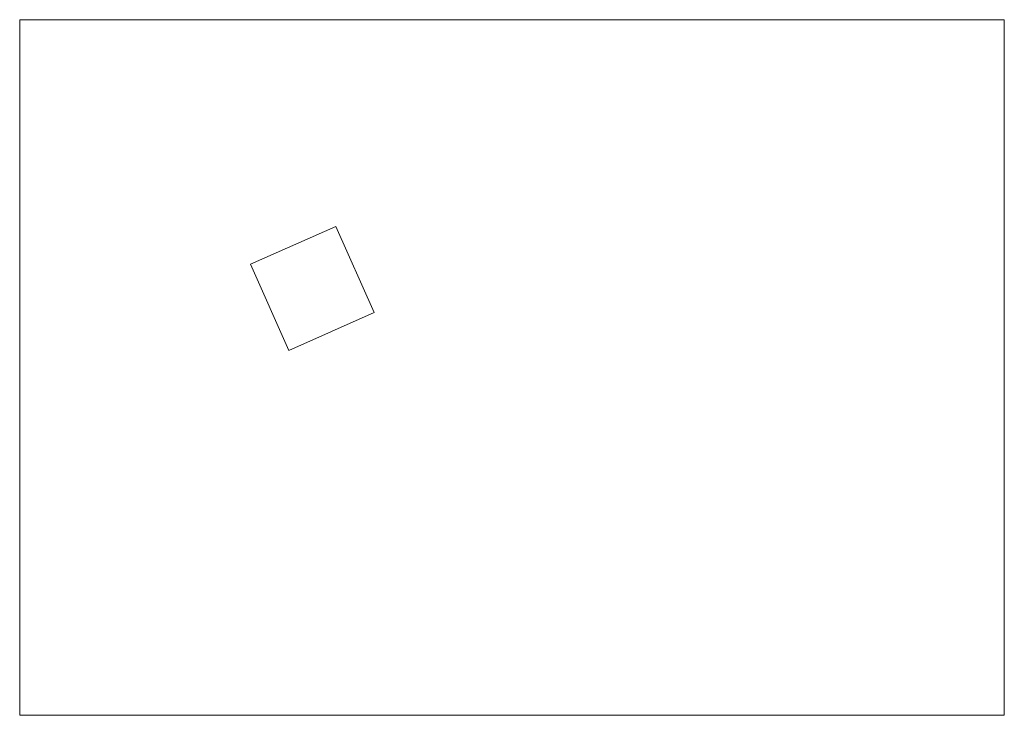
# Model space of a CAD drawing. Header units: millimetres. Extents: x 918404 to 1362154, y 4120617 to 4364104.
# Tile 384 of 649: x 1111957 to 1153427, y 4294019 to 4323339. Entities that reach past the tile are written whole.
import ezdxf

# ---------------------------------------------------------------- set-up
doc = ezdxf.new("R2010")
doc.units = ezdxf.units.MM
doc.header["$MEASUREMENT"] = 0
doc.header["$XCLIPFRAME"] = 0
doc.layers.add('10', color=7, linetype='Continuous')
doc.layers.add('Fills_Pen_No__7_Ном._пера__1', color=1, linetype='Continuous', lineweight=18)
picture_1 = doc.add_image_def('image5.jpg', size_in_pixel=(1280, 905))

msp = doc.modelspace()

# ---------------------------------------------------------------- linework, layer by layer
at = {"layer": 'Fills_Pen_No__7_Ном._пера__1', "linetype": 'Continuous'}
for p, q in [((1125274.7, 4314623.9), (1121683.7, 4313027.9)), ((1126888.6, 4310992.5), (1125274.7, 4314623.9)), ((1121683.7, 4313027.9), (1123297.6, 4309396.5)), ((1123297.6, 4309396.5), (1126888.6, 4310992.5))]:
    msp.add_line(p, q, dxfattribs=at)

# ---------------------------------------------------------------- pictures from other files: only their frames are drawn
at = {"layer": '10', "color": 1, "linetype": 'Continuous', "lineweight": 18}
image = msp.add_image(picture_1, insert=(1111957.3, 4294019.3), size_in_units=(41469.3, 29320.1), dxfattribs=at)
image.set_boundary_path([(-0.5, -0.5), (1279.5, 904.5)])

doc.saveas('drawing.dxf')
